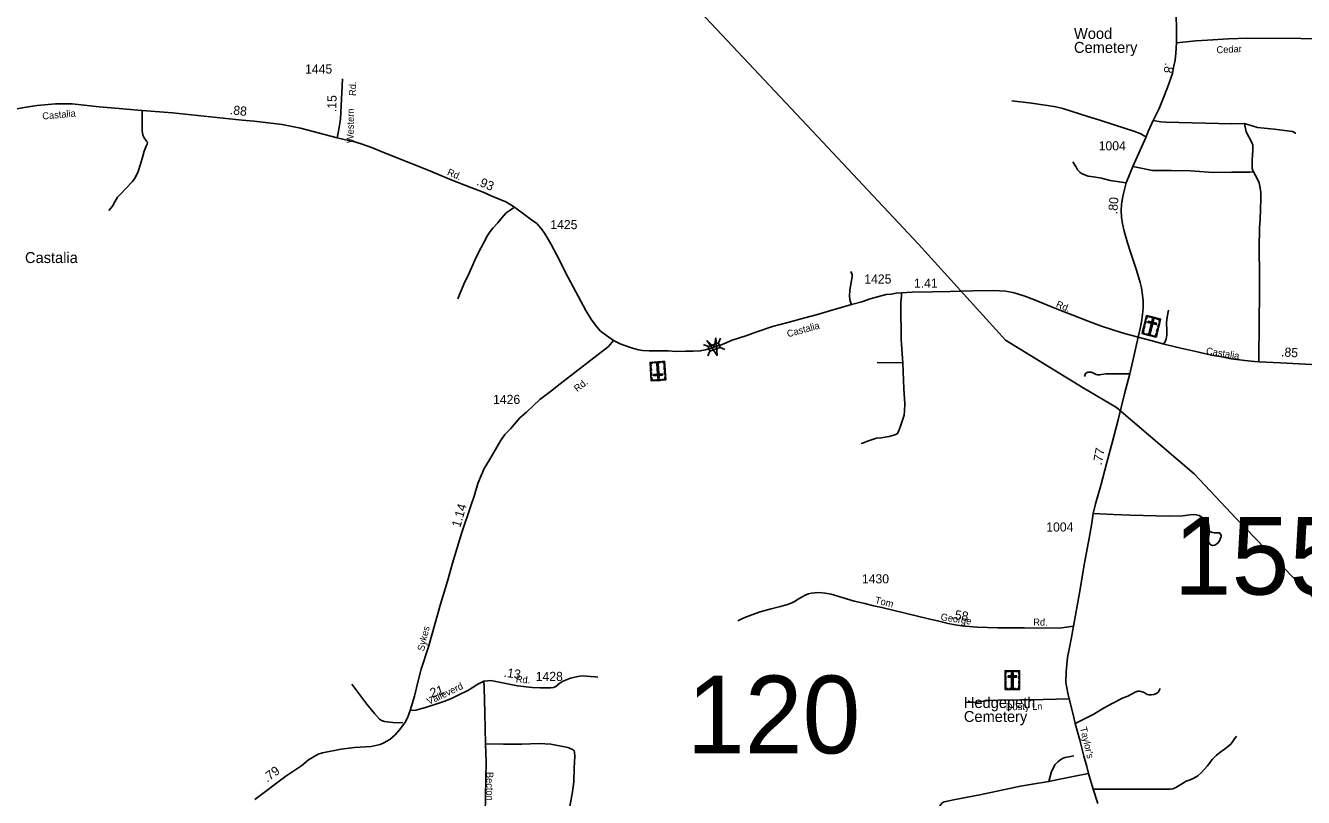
# Model space of a CAD drawing. Extents: x 2220236 to 2384410, y 720751 to 894131.
# Drawn here: x 2286237 to 2303761, y 831981 to 842564 of the extents above; entities that cross this region are included whole.
import ezdxf

# ---------------------------------------------------------------- set-up
doc = ezdxf.new("R2010")
doc.units = 0
doc.layers.add('Default', color=7, linetype='Continuous')

msp = doc.modelspace()

# ---------------------------------------------------------------- linework, layer by layer
at = {"layer": 'Default'}
for p, q in [((2295533, 838193), (2295596, 838164)), ((2295738, 838215), (2295767, 838278)), ((2295591, 838035), (2295620, 838098)), ((2295761, 838150), (2295824, 838121)), ((2298266, 837939), (2297913, 837943))]:
    msp.add_line(p, q, dxfattribs=at)
for points in [[(2301999, 842979), (2302009, 842826), (2302016, 842689), (2302022, 842533), (2302020, 842329)], [(2295493, 842747), (2297095, 841044), (2298483, 839568), (2299676, 838250), (2300741, 837598), (2301195, 837329), (2302261, 836417), (2302843, 835802), (2303617, 835003), (2304675, 833934)], [(2305970, 842357), (2305745, 842363), (2304982, 842375), (2304440, 842384), (2304071, 842384), (2303723, 842389), (2302993, 842391), (2302734, 842382), (2302447, 842363), (2302286, 842356), (2302020, 842329)], [(2302020, 842329), (2302009, 842184), (2302000, 842089), (2301977, 841990), (2301963, 841907), (2301896, 841715), (2301839, 841564), (2301781, 841428), (2301699, 841261), (2301633, 841113), (2301606, 841041), (2301421, 840634), (2301329, 840407), (2301294, 840263), (2301281, 840200), (2301265, 840109), (2301262, 840029), (2301267, 839937), (2301280, 839848), (2301303, 839745), (2301346, 839585), (2301390, 839456), (2301470, 839209), (2301522, 839041), (2301538, 838968), (2301555, 838869), (2301561, 838789), (2301561, 838695), (2301554, 838601), (2301541, 838501), (2301520, 838409), (2301496, 838290)], [(2290508, 841026), (2290530, 841115), (2290555, 841279), (2290585, 841833)], [(2285909, 841371), (2286020, 841404), (2286116, 841423), (2286243, 841445), (2286397, 841468), (2286647, 841490), (2286751, 841493), (2286875, 841489), (2287245, 841450), (2287519, 841429), (2287775, 841405), (2287835, 841400), (2288251, 841367), (2289207, 841269), (2289372, 841253), (2289755, 841209), (2290008, 841158), (2290508, 841026)], [(2299763, 841532), (2300001, 841507), (2300253, 841470), (2300363, 841452), (2300462, 841429), (2300817, 841312), (2300957, 841270), (2301178, 841197), (2301436, 841115), (2301533, 841080), (2301569, 841058), (2301606, 841041)], [(2287380, 840029), (2287428, 840087), (2287460, 840149), (2287498, 840211), (2287546, 840261), (2287618, 840337), (2287698, 840420), (2287730, 840462), (2287752, 840502), (2287783, 840562), (2287813, 840666), (2287847, 840772), (2287863, 840840), (2287889, 840912), (2287903, 840938), (2287909, 840964), (2287897, 840980), (2287885, 840994), (2287863, 841024), (2287847, 841060), (2287837, 841127), (2287835, 841241), (2287835, 841335), (2287835, 841400)], [(2302953, 841220), (2302774, 841216), (2301873, 841238), (2301804, 841245), (2301699, 841261)], [(2302953, 841220), (2302976, 841106), (2303054, 840963), (2303066, 840925), (2303068, 840897), (2303067, 840845), (2303062, 840797), (2303057, 840709), (2303058, 840605), (2303062, 840589), (2303074, 840557)], [(2303658, 841088), (2303648, 841091), (2303630, 841103), (2303610, 841111), (2303360, 841142), (2303130, 841166), (2302953, 841220)], [(2290508, 841026), (2290683, 840986), (2290752, 840968), (2290852, 840938), (2290994, 840888), (2291113, 840838), (2291517, 840677), (2291759, 840583), (2292074, 840448), (2292342, 840342), (2292512, 840278), (2292622, 840231), (2292821, 840148), (2292890, 840105), (2292941, 840076), (2293104, 839956), (2293177, 839899), (2293249, 839849), (2293280, 839812), (2293322, 839762), (2293352, 839720), (2293391, 839659), (2293440, 839571), (2293519, 839426), (2293680, 839109), (2293920, 838656), (2293998, 838528), (2294071, 838435), (2294122, 838375), (2294172, 838336), (2294300, 838248)], [(2301329, 840407), (2301112, 840442), (2300992, 840471), (2300882, 840488), (2300810, 840501), (2300750, 840520), (2300719, 840534), (2300695, 840554), (2300663, 840587), (2300638, 840633), (2300600, 840697)], [(2303074, 840557), (2303026, 840555), (2302778, 840554), (2302524, 840550), (2302461, 840553), (2302210, 840574), (2301950, 840577), (2301692, 840576), (2301421, 840634)], [(2303074, 840557), (2303105, 840510), (2303127, 840468), (2303152, 840410), (2303162, 840362), (2303175, 840277), (2303176, 840179), (2303170, 840051), (2303168, 839901), (2303160, 839797), (2303152, 839506), (2303160, 839154), (2303160, 838870), (2303152, 838528), (2303150, 837953)], [(2292166, 838819), (2292200, 838911), (2292263, 839050), (2292300, 839130), (2292402, 839355), (2292449, 839452), (2292516, 839582), (2292572, 839684), (2292609, 839742), (2292646, 839786), (2292712, 839860), (2292770, 839930), (2292828, 839995), (2292881, 840035), (2292941, 840076)], [(2297555, 839192), (2297570, 839153), (2297572, 839119), (2297539, 838940), (2297536, 838849), (2297546, 838787), (2297561, 838741)], [(2295774, 838189), (2295812, 838201), (2295927, 838251), (2296113, 838311), (2296277, 838368), (2296478, 838439), (2296692, 838492), (2296922, 838558), (2297098, 838602), (2297280, 838656), (2297561, 838741), (2297704, 838778), (2297818, 838819), (2297919, 838847), (2298038, 838876), (2298107, 838883), (2298176, 838893), (2298250, 838902), (2298394, 838908), (2298674, 838913), (2298917, 838916), (2299229, 838925), (2299503, 838931), (2299592, 838927), (2299674, 838922), (2299775, 838906), (2299840, 838888), (2299941, 838856), (2300074, 838803), (2300282, 838718), (2300422, 838663), (2300598, 838592), (2300807, 838510), (2300991, 838443), (2301277, 838350), (2301496, 838290)], [(2298250, 838902), (2298247, 838854), (2298238, 838773), (2298240, 838675), (2298240, 838556), (2298245, 838423), (2298243, 838265), (2298247, 838192), (2298266, 837939)], [(2301911, 838664), (2301890, 838565), (2301883, 838489), (2301888, 838389), (2301889, 838349), (2301889, 838319), (2301885, 838291), (2301879, 838265), (2301866, 838231), (2301858, 838219), (2301833, 838200)], [(2294300, 838248), (2294231, 838164), (2293570, 837653), (2293435, 837546), (2293290, 837435), (2293105, 837265), (2293017, 837186), (2292885, 837036), (2292810, 836957), (2292751, 836872), (2292597, 836611), (2292528, 836490), (2292440, 836287), (2292387, 836111), (2292343, 835978), (2292220, 835613), (2292093, 835193), (2292022, 834945), (2291927, 834631), (2291855, 834371), (2291762, 834046), (2291663, 833741), (2291625, 833596), (2291569, 833371), (2291511, 833171)], [(2294300, 838248), (2294389, 838201), (2294428, 838185), (2294559, 838142), (2294642, 838120), (2294695, 838111), (2294790, 838104), (2294883, 838104), (2295048, 838103), (2295153, 838096), (2295289, 838098), (2295393, 838100), (2295489, 838104), (2295559, 838120), (2295651, 838146), (2295705, 838163), (2295758, 838183), (2295774, 838189)], [(2301496, 838290), (2301419, 837967), (2301379, 837791), (2301305, 837515), (2301221, 837158), (2301142, 836860), (2301063, 836573), (2300983, 836256), (2300909, 836006), (2300879, 835876), (2300853, 835712), (2300821, 835538), (2300759, 835193), (2300685, 834757), (2300606, 834328)], [(2301496, 838290), (2301666, 838244), (2301833, 838200), (2302040, 838152), (2302324, 838086), (2302502, 838047), (2302642, 838020), (2302769, 837997), (2302956, 837971), (2303089, 837960), (2303150, 837953), (2303448, 837939), (2303872, 837916), (2304285, 837887), (2304428, 837880), (2304682, 837859), (2305053, 837837), (2305365, 837809), (2305581, 837793), (2305796, 837779), (2305928, 837770)], [(2298266, 837939), (2298282, 837582), (2298294, 837378), (2298289, 837277), (2298285, 837222), (2298244, 837099), (2298214, 837007), (2298189, 836968), (2298159, 836952), (2298078, 836929), (2297971, 836913), (2297907, 836906), (2297865, 836893), (2297796, 836870), (2297712, 836837), (2297696, 836835)], [(2301379, 837791), (2301193, 837789), (2301049, 837789), (2300965, 837774), (2300939, 837774), (2300917, 837781), (2300865, 837809), (2300849, 837814), (2300827, 837814), (2300803, 837810), (2300773, 837796), (2300767, 837782), (2300759, 837754)], [(2302474, 835627), (2302459, 835737), (2302424, 835778), (2302368, 835822), (2302329, 835848), (2302291, 835858), (2302263, 835860), (2302205, 835855), (2302106, 835844), (2301927, 835839), (2301739, 835844), (2301389, 835851), (2301156, 835861), (2300970, 835868), (2300879, 835876)], [(2302474, 835627), (2302512, 835615), (2302536, 835611), (2302568, 835608), (2302598, 835610), (2302610, 835608), (2302632, 835575), (2302632, 835559), (2302609, 835498), (2302587, 835468), (2302561, 835450), (2302546, 835442), (2302516, 835435), (2302498, 835441), (2302477, 835455), (2302459, 835489), (2302457, 835507), (2302457, 835539), (2302474, 835627)], [(2297598, 834673), (2297434, 834721), (2297285, 834769), (2297204, 834782), (2297116, 834789), (2297059, 834786), (2297015, 834780), (2296972, 834771), (2296937, 834760), (2296886, 834730), (2296834, 834699), (2296781, 834666), (2296737, 834644), (2296685, 834626), (2296588, 834598), (2296461, 834567), (2296312, 834526), (2296196, 834486), (2296076, 834438), (2296006, 834401)], [(2300606, 834328), (2300417, 834301), (2299935, 834308), (2299761, 834306), (2299571, 834308), (2299285, 834317), (2299073, 834335), (2298985, 834348), (2298891, 834367), (2298760, 834399), (2298618, 834432), (2297979, 834587), (2297865, 834609), (2297745, 834640), (2297598, 834673)], [(2300606, 834328), (2300574, 834150), (2300527, 833902), (2300507, 833707), (2300502, 833558), (2300530, 833411), (2300549, 833332), (2300602, 833119), (2300632, 832997), (2300688, 832783), (2300751, 832547), (2300792, 832403), (2300814, 832309), (2300878, 832093), (2300940, 831900)], [(2294083, 833628), (2294044, 833636), (2293871, 833648), (2293811, 833641), (2293708, 833616), (2293662, 833600), (2293618, 833579), (2293570, 833551), (2293509, 833504), (2293477, 833490), (2293442, 833485), (2293370, 833483), (2293296, 833483), (2293183, 833490)], [(2291410, 833009), (2291348, 833004), (2291274, 833007), (2291160, 833020), (2291118, 833034), (2291090, 833054), (2291021, 833131), (2290918, 833262), (2290710, 833532)], [(2291511, 833171), (2291587, 833178), (2291722, 833216), (2291875, 833264), (2291975, 833297), (2292077, 833339), (2292170, 833383), (2292304, 833447), (2292361, 833485), (2292439, 833534), (2292483, 833556), (2292523, 833575)], [(2292100, 828159), (2292128, 828223), (2292315, 828671), (2292466, 829034), (2292510, 829194), (2292534, 829287), (2292550, 829398), (2292559, 829530), (2292559, 829818), (2292550, 830184), (2292545, 830909), (2292543, 831273), (2292539, 831754), (2292552, 832468), (2292542, 832714), (2292533, 833135), (2292528, 833487), (2292523, 833575)], [(2292523, 833575), (2292570, 833582), (2292618, 833583), (2292981, 833513), (2293183, 833490)], [(2301797, 833475), (2301775, 833430), (2301744, 833404), (2301709, 833392), (2301673, 833386), (2301642, 833389), (2301619, 833392), (2301575, 833418), (2301551, 833430), (2301518, 833437), (2301490, 833436), (2301451, 833425), (2301351, 833371), (2301290, 833345), (2301137, 833269), (2301026, 833208), (2300875, 833119), (2300632, 832997)], [(2300549, 833332), (2300193, 833322), (2299578, 833313), (2299433, 833310), (2299251, 833284), (2299184, 833290), (2299164, 833306)], [(2291511, 833171), (2291476, 833074), (2291438, 833004), (2291365, 832910), (2291304, 832838), (2291233, 832777), (2291149, 832728), (2291099, 832706), (2290974, 832681), (2290748, 832666), (2290564, 832645), (2290309, 832594), (2290251, 832574), (2290116, 832497), (2290026, 832420), (2289808, 832274), (2289379, 831954)], [(2302843, 832822), (2302804, 832771), (2302764, 832712), (2302693, 832654), (2302613, 832596), (2302562, 832555), (2302515, 832506), (2302439, 832410), (2302365, 832322), (2302314, 832276), (2302258, 832243), (2302206, 832224), (2302152, 832204), (2302079, 832157), (2302010, 832116), (2301969, 832099), (2301938, 832094), (2301627, 832093), (2301409, 832093), (2301210, 832094), (2301099, 832093), (2301016, 832096), (2300878, 832093)], [(2293700, 831858), (2293736, 832057), (2293754, 832197), (2293759, 832382), (2293769, 832549), (2293766, 832600), (2293759, 832621), (2293738, 832640), (2293671, 832665), (2293439, 832710), (2293280, 832719), (2293044, 832710), (2292791, 832710), (2292542, 832714)], [(2300611, 832550), (2300568, 832544), (2300492, 832529), (2300466, 832520), (2300434, 832502), (2300391, 832468), (2300357, 832433), (2300308, 832337), (2300267, 832200)], [(2300814, 832309), (2300627, 832273), (2300399, 832229), (2300267, 832200)], [(2300267, 832200), (2300045, 832165), (2299880, 832135), (2299322, 832018), (2298963, 831948), (2298879, 831932), (2298836, 831922), (2298808, 831907), (2298787, 831884), (2298755, 831836), (2298735, 831792), (2298716, 831774), (2298630, 831755), (2298565, 831735)]]:
    msp.add_lwpolyline(points, dxfattribs=at)
for points in [[(2301609, 838587), (2301802, 838539), (2301741, 838292), (2301548, 838340)], [(2301581, 838473), (2301591, 838515), (2301602, 838513), (2301592, 838471)], [(2301599, 838545), (2301610, 838542), (2301618, 838574), (2301657, 838564), (2301660, 838575), (2301609, 838587)], [(2301708, 838532), (2301690, 838537), (2301641, 838340), (2301659, 838336)], [(2301681, 838569), (2301731, 838557), (2301729, 838546), (2301678, 838558)], [(2301792, 838497), (2301781, 838500), (2301789, 838531), (2301749, 838541), (2301752, 838551), (2301802, 838539)], [(2301580, 838332), (2301582, 838343), (2301561, 838349), (2301571, 838388), (2301560, 838391), (2301547, 838340)], [(2301564, 838408), (2301575, 838450), (2301586, 838447), (2301575, 838405)], [(2301632, 838511), (2301628, 838493), (2301742, 838465), (2301747, 838483)], [(2301708, 838300), (2301711, 838311), (2301733, 838306), (2301742, 838345), (2301753, 838342), (2301741, 838292)], [(2301747, 838365), (2301758, 838407), (2301769, 838404), (2301758, 838362)], [(2301763, 838429), (2301774, 838471), (2301785, 838468), (2301774, 838426)], [(2295701, 838284), (2295721, 838041), (2295582, 838242), (2295680, 838156)], [(2295596, 838164), (2295738, 838216), (2295762, 838149), (2295620, 838098)], [(2301606, 838337), (2301688, 838317), (2301686, 838306), (2301603, 838326)], [(2295017, 837705), (2294818, 837692), (2294801, 837946), (2295000, 837959)], [(2294834, 837948), (2294835, 837937), (2294813, 837936), (2294816, 837895), (2294805, 837894), (2294801, 837946)], [(2294818, 837875), (2294820, 837832), (2294809, 837831), (2294806, 837874)], [(2294944, 837944), (2294859, 837939), (2294858, 837950), (2294943, 837956)], [(2294906, 837727), (2294925, 837729), (2294911, 837931), (2294893, 837930)], [(2294967, 837957), (2294968, 837946), (2294990, 837947), (2294992, 837907), (2295004, 837908), (2295000, 837959)], [(2295005, 837890), (2295008, 837846), (2294996, 837846), (2294993, 837889)], [(2295009, 837823), (2295012, 837779), (2295001, 837779), (2294998, 837822)], [(2294822, 837809), (2294825, 837766), (2294813, 837765), (2294811, 837808)], [(2294815, 837735), (2294827, 837736), (2294829, 837704), (2294869, 837707), (2294870, 837696), (2294818, 837692)], [(2294972, 837771), (2294970, 837789), (2294853, 837781), (2294854, 837763)], [(2294943, 837700), (2294891, 837697), (2294891, 837708), (2294942, 837712)], [(2295014, 837749), (2295003, 837748), (2295005, 837716), (2294964, 837713), (2294965, 837702), (2295017, 837705)], [(2299669, 833718), (2299868, 833718), (2299868, 833463), (2299669, 833463)], [(2299669, 833675), (2299680, 833675), (2299680, 833707), (2299721, 833707), (2299721, 833718), (2299669, 833718)], [(2299669, 833600), (2299669, 833644), (2299680, 833644), (2299680, 833600)], [(2299710, 833650), (2299710, 833631), (2299827, 833631), (2299827, 833650)], [(2299743, 833718), (2299795, 833718), (2299795, 833707), (2299743, 833707)], [(2299778, 833689), (2299759, 833689), (2299759, 833486), (2299778, 833486)], [(2299868, 833675), (2299857, 833675), (2299857, 833707), (2299816, 833707), (2299816, 833718), (2299868, 833718)], [(2299857, 833601), (2299857, 833645), (2299868, 833645), (2299868, 833601)], [(2299669, 833533), (2299669, 833577), (2299680, 833577), (2299680, 833533)], [(2299702, 833463), (2299702, 833475), (2299680, 833475), (2299680, 833515), (2299669, 833515), (2299669, 833463)], [(2299726, 833475), (2299811, 833475), (2299811, 833463), (2299726, 833463)], [(2299835, 833463), (2299835, 833475), (2299857, 833475), (2299857, 833515), (2299868, 833515), (2299868, 833463)], [(2299857, 833536), (2299857, 833579), (2299868, 833579), (2299868, 833536)]]:
    msp.add_lwpolyline(points, close=True, dxfattribs=at)

# ---------------------------------------------------------------- texts
for s, height, p in [('Wood', 150, (2300614, 842381)), ('Cemetery', 150, (2300614, 842190)), ('1445', 125, (2290070, 841906)), ('1004', 125, (2300953, 840853)), ('1425', 125, (2293433, 839773)), ('Castalia', 150, (2286229, 839308)), ('1425', 125, (2297739, 839027)), ('1426', 125, (2292648, 837376)), ('1004', 125, (2300234, 835627)), ('155', 1066.3, (2301982, 834762)), ('1430', 125, (2297706, 834916)), ('1428', 125, (2293233, 833578)), ('120', 1066.3, (2295306, 832585)), ('Hedgepeth', 150, (2299104, 833207)), ('Cemetery', 150, (2299104, 833016))]:
    msp.add_text(s, height=height, dxfattribs=at).set_placement(p)
for s, height, rotation, p in [('Cedar', 95, 2.8374, (2302571, 842184)), ('.8', 125, 260.1053, (2301866, 842060)), ('Rd.', 95, 89.1318, (2290767, 841599)), ('.15', 125, 89.1318, (2290499, 841377)), ('Castalia', 95, 5.0782, (2286471, 841276)), ('.88', 125, 354.1067, (2289034, 841349)), ('Western', 95, 89.1318, (2290735, 840953)), ('Rd.', 95, 336.8237, (2292010, 840520)), ('.93', 125, 337.4776, (2292413, 840383)), ('.80', 125, 85.1373, (2301206, 839975)), ('1.41', 125, 0.2901, (2298420, 838969)), ('Rd.', 95, 337.659, (2300359, 838708)), ('Castalia', 95, 15.5956, (2296692, 838289)), ('Castalia', 95, 350.9349, (2302421, 838060)), ('.85', 125, 356.7057, (2303451, 838028)), ('Rd.', 95, 38.4526, (2293803, 837535)), ('.77', 125, 78.9124, (2300993, 836532)), ('1.14', 125, 73.7126, (2292197, 835674)), ('Tom', 95, 346.3801, (2297879, 834645)), ('George', 95, 351.4678, (2298781, 834412)), ('.58', 125, 351.4678, (2298927, 834434)), ('Sykes', 95, 76.5304, (2291700, 833981)), ('Rd.', 95, 359.1914, (2300055, 834339)), ('.13', 125, 351.5323, (2292788, 833638)), ('Rd.', 95, 355.5179, (2292957, 833558)), ('Valleverd', 95, 25.463, (2291769, 833248)), ('.21', 125, 17.595, (2291761, 833335)), ('Dusty Ln', 95, 0.8163, (2299680, 833176)), ("Taylor's", 95, 283.4967, (2300696, 832936)), ('.79', 125, 36.716, (2289550, 832182)), ('Becton', 95, 270.2344, (2292556, 832331))]:
    msp.add_text(s, height=height, rotation=rotation, dxfattribs=at).set_placement(p)

doc.saveas('drawing.dxf')
